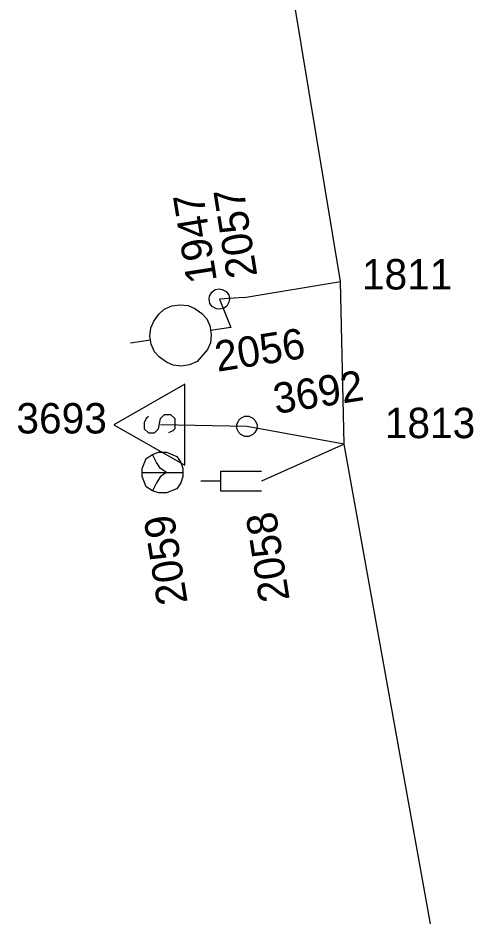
# Model space of a CAD drawing. Extents: x -535557 to -534097, y -1142175 to -1136716.
# Drawn here: x -534424.79 to -534413.34, y -1139707.42 to -1139685.28 of the extents above; entities that cross this region are included whole.
import ezdxf

# ---------------------------------------------------------------- set-up
doc = ezdxf.new("R2010")
doc.units = 0
doc.layers.add('Default', color=7, linetype='Continuous')
doc.layers.add('SS_SZDC', color=7, linetype='Continuous')

# ---------------------------------------------------------------- blocks, each defined once
blk = doc.blocks.new('POINT_DISPLAY')
at = {"layer": 'Default'}
blk.add_line((0, 0), (0, 0), dxfattribs=at)

msp = doc.modelspace()

# ---------------------------------------------------------------- linework, layer by layer
at = {"layer": 'SS_SZDC'}
for p, q in [((-534416.829, -1139691.78), (-534419.239, -1139677.219)), ((-534419.21, -1139692.17), (-534416.829, -1139691.78)), ((-534416.739, -1139695.79), (-534416.829, -1139691.78)), ((-534420.058, -1139692.136), (-534420.007, -1139692.037)), ((-534420.007, -1139692.037), (-534419.926, -1139691.978)), ((-534419.926, -1139691.978), (-534419.816, -1139691.96)), ((-534419.816, -1139691.96), (-534419.746, -1139691.971)), ((-534419.746, -1139691.971), (-534419.647, -1139692.022)), ((-534419.647, -1139692.022), (-534419.588, -1139692.103)), ((-534420.069, -1139692.206), (-534420.058, -1139692.136)), ((-534420.051, -1139692.316), (-534420.069, -1139692.206)), ((-534419.21, -1139692.17), (-534419.819, -1139692.209)), ((-534419.819, -1139692.209), (-534419.539, -1139692.909)), ((-534419.588, -1139692.103), (-534419.57, -1139692.213)), ((-534419.57, -1139692.213), (-534419.581, -1139692.283)), ((-534421.312, -1139692.583), (-534421.18, -1139692.461)), ((-534421.18, -1139692.461), (-534420.99, -1139692.38)), ((-534420.99, -1139692.38), (-534420.793, -1139692.349)), ((-534420.793, -1139692.349), (-534420.587, -1139692.367)), ((-534420.587, -1139692.367), (-534420.424, -1139692.442)), ((-534420.424, -1139692.442), (-534420.252, -1139692.567)), ((-534419.992, -1139692.397), (-534420.051, -1139692.316)), ((-534419.893, -1139692.448), (-534419.992, -1139692.397)), ((-534419.823, -1139692.459), (-534419.893, -1139692.448)), ((-534419.713, -1139692.441), (-534419.823, -1139692.459)), ((-534419.632, -1139692.382), (-534419.713, -1139692.441)), ((-534419.581, -1139692.283), (-534419.632, -1139692.382)), ((-534421.437, -1139692.754), (-534421.312, -1139692.583)), ((-534420.252, -1139692.567), (-534420.13, -1139692.699)), ((-534420.13, -1139692.699), (-534420.049, -1139692.889)), ((-534421.531, -1139693.124), (-534421.512, -1139692.918)), ((-534421.512, -1139692.918), (-534421.437, -1139692.754)), ((-534420.049, -1139692.889), (-534420.033, -1139692.988)), ((-534419.539, -1139692.909), (-534420.033, -1139692.988)), ((-534421.499, -1139693.321), (-534421.531, -1139693.124)), ((-534420.018, -1139693.086), (-534420.036, -1139693.292)), ((-534420.033, -1139692.988), (-534420.018, -1139693.086)), ((-534421.515, -1139693.222), (-534422.009, -1139693.301)), ((-534421.419, -1139693.511), (-534421.499, -1139693.321)), ((-534420.036, -1139693.292), (-534420.111, -1139693.456)), ((-534421.296, -1139693.643), (-534421.419, -1139693.511)), ((-534420.111, -1139693.456), (-534420.368, -1139693.749)), ((-534421.125, -1139693.768), (-534421.296, -1139693.643)), ((-534420.961, -1139693.843), (-534421.125, -1139693.768)), ((-534420.368, -1139693.749), (-534420.558, -1139693.83)), ((-534420.756, -1139693.861), (-534420.961, -1139693.843)), ((-534420.558, -1139693.83), (-534420.756, -1139693.861)), ((-534420.67, -1139694.309), (-534422.42, -1139695.309)), ((-534420.67, -1139696.309), (-534420.67, -1139694.309)), ((-534421.57, -1139695.109), (-534421.62, -1139695.159)), ((-534421.27, -1139695.159), (-534421.17, -1139695.059)), ((-534421.17, -1139695.059), (-534421.02, -1139695.059)), ((-534421.02, -1139695.059), (-534420.92, -1139695.159)), ((-534419.29, -1139695.15), (-534419.19, -1139695.1)), ((-534419.19, -1139695.1), (-534419.09, -1139695.1)), ((-534419.09, -1139695.1), (-534418.99, -1139695.15)), ((-534422.42, -1139695.309), (-534420.67, -1139696.309)), ((-534421.62, -1139695.159), (-534421.67, -1139695.259)), ((-534421.67, -1139695.259), (-534421.67, -1139695.409)), ((-534421.32, -1139695.409), (-534421.27, -1139695.159)), ((-534419.14, -1139695.35), (-534421.27, -1139695.309)), ((-534420.92, -1139695.159), (-534420.92, -1139695.409)), ((-534419.39, -1139695.3), (-534419.34, -1139695.2)), ((-534419.39, -1139695.4), (-534419.39, -1139695.3)), ((-534419.34, -1139695.2), (-534419.29, -1139695.15)), ((-534416.739, -1139695.79), (-534419.14, -1139695.35)), ((-534418.99, -1139695.15), (-534418.94, -1139695.2)), ((-534418.94, -1139695.2), (-534418.89, -1139695.3)), ((-534418.89, -1139695.3), (-534418.89, -1139695.4)), ((-534421.67, -1139695.409), (-534421.57, -1139695.509)), ((-534421.57, -1139695.509), (-534421.42, -1139695.509)), ((-534421.42, -1139695.509), (-534421.32, -1139695.409)), ((-534420.97, -1139695.459), (-534421.07, -1139695.509)), ((-534420.92, -1139695.409), (-534420.97, -1139695.459)), ((-534419.34, -1139695.5), (-534419.39, -1139695.4)), ((-534419.29, -1139695.55), (-534419.34, -1139695.5)), ((-534419.19, -1139695.6), (-534419.29, -1139695.55)), ((-534418.99, -1139695.55), (-534419.09, -1139695.6)), ((-534418.94, -1139695.5), (-534418.99, -1139695.55)), ((-534418.89, -1139695.4), (-534418.94, -1139695.5)), ((-534419.09, -1139695.6), (-534419.19, -1139695.6)), ((-534416.739, -1139695.79), (-534418.779, -1139696.7)), ((-534413.34, -1139714.68), (-534416.739, -1139695.79)), ((-534421.47, -1139696.039), (-534421.32, -1139695.989)), ((-534421.32, -1139695.989), (-534421.12, -1139695.989)), ((-534421.12, -1139695.989), (-534420.87, -1139696.089)), ((-534421.72, -1139696.389), (-534421.62, -1139696.139)), ((-534421.62, -1139696.139), (-534421.47, -1139696.039)), ((-534421.37, -1139696.239), (-534421.47, -1139696.039)), ((-534421.27, -1139696.389), (-534421.37, -1139696.239)), ((-534420.87, -1139696.089), (-534420.77, -1139696.239)), ((-534420.77, -1139696.239), (-534420.72, -1139696.389)), ((-534421.72, -1139696.589), (-534421.72, -1139696.389)), ((-534421.12, -1139696.489), (-534421.27, -1139696.389)), ((-534420.72, -1139696.389), (-534420.72, -1139696.589)), ((-534419.779, -1139696.95), (-534419.779, -1139696.45)), ((-534419.779, -1139696.45), (-534418.779, -1139696.45)), ((-534421.72, -1139696.489), (-534420.72, -1139696.489)), ((-534421.62, -1139696.839), (-534421.72, -1139696.589)), ((-534421.27, -1139696.589), (-534421.37, -1139696.739)), ((-534421.12, -1139696.489), (-534421.27, -1139696.589)), ((-534420.72, -1139696.589), (-534420.77, -1139696.739)), ((-534421.47, -1139696.939), (-534421.62, -1139696.839)), ((-534421.37, -1139696.739), (-534421.47, -1139696.939)), ((-534420.87, -1139696.889), (-534421.12, -1139696.989)), ((-534420.77, -1139696.739), (-534420.87, -1139696.889)), ((-534419.779, -1139696.7), (-534420.279, -1139696.7)), ((-534421.32, -1139696.989), (-534421.47, -1139696.939)), ((-534421.12, -1139696.989), (-534421.32, -1139696.989)), ((-534418.779, -1139696.95), (-534419.779, -1139696.95))]:
    msp.add_line(p, q, dxfattribs=at)

# ---------------------------------------------------------------- block references
for p in [(-534416.829, -1139691.78), (-534419.819, -1139692.209), (-534419.819, -1139692.209), (-534419.21, -1139692.17), (-534419.539, -1139692.909), (-534421.27, -1139695.309), (-534419.14, -1139695.35), (-534419.14, -1139695.35), (-534416.739, -1139695.79), (-534421.22, -1139696.489), (-534418.779, -1139696.7)]:
    msp.add_blockref('POINT_DISPLAY', p, dxfattribs=at)

# ---------------------------------------------------------------- texts
for s, rotation, p in [('2057', 99, (-534418.88, -1139691.632)), ('1947', 99, (-534419.876, -1139691.759)), ('2056', 9, (-534419.866, -1139694.005)), ('3692', 9, (-534418.426, -1139695.046)), ('2059', 99, (-534420.599, -1139699.693)), ('2058', 99, (-534418.083, -1139699.62))]:
    msp.add_text(s, height=0.75, rotation=rotation, dxfattribs=at).set_placement(p)
for s, p in [('1811', (-534416.302, -1139691.974)), ('3693', (-534424.824, -1139695.524)), ('1813', (-534415.739, -1139695.64))]:
    msp.add_text(s, height=0.75, dxfattribs=at).set_placement(p)

doc.saveas('drawing.dxf')
